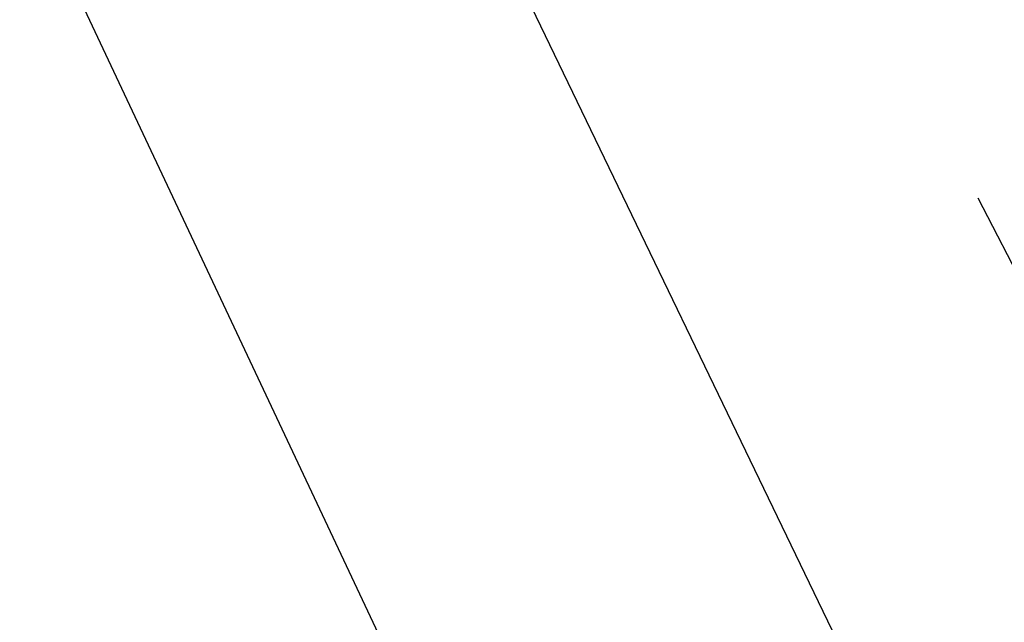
# Model space of a CAD drawing. Header units: feet. Extents: x -79 to 198, y -22 to 181.
# Tile 290 of 656: x 21.023 to 21.767, y 32.497 to 32.952. Entities that reach past the tile are written whole.
import ezdxf

# ---------------------------------------------------------------- set-up
doc = ezdxf.new("R2010")
doc.units = ezdxf.units.FT
doc.layers.add('A-LINEA', color=7, linetype='CONTINUOUS')

msp = doc.modelspace()

# ---------------------------------------------------------------- linework, layer by layer
at = {"layer": 'A-LINEA'}
for p, q in [((17.1689, 41.2494), (22.9956, 28.8755)), ((17.1689, 41.2494), (22.9956, 28.8755)), ((20.0267, 35.8311), (21.64, 32.4844)), ((20.0267, 35.8311), (21.64, 32.4844)), ((21.7467, 32.8178), (21.9733, 32.3778)), ((21.7467, 32.8178), (21.9733, 32.3778))]:
    msp.add_line(p, q, dxfattribs=at)

doc.saveas('drawing.dxf')
